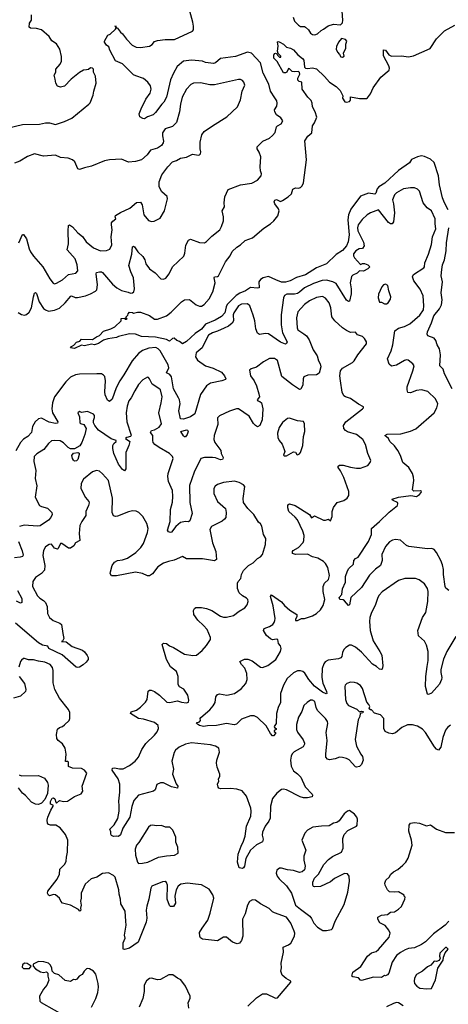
# Model space of a CAD drawing. Extents: x 1771496 to 1971148, y 471553 to 643630.
# Tile 459 of 656: x 1834086 to 1838371, y 601612 to 611469. Entities that reach past the tile are written whole.
import ezdxf

# ---------------------------------------------------------------- set-up
doc = ezdxf.new("R2010")
doc.units = 0

msp = doc.modelspace()

# ---------------------------------------------------------------- linework, layer by layer
at = {"layer": '0CON10XD'}
for points in [[(1833975, 610386.2), (1834115, 610418.8), (1834284.1, 610424.1), (1834345, 610437.5), (1834385, 610435.8), (1834445, 610420), (1834535, 610448.6), (1834607.2, 610482.8), (1834778.3, 610621.7), (1834791.7, 610638.3), (1834820, 610715), (1834825.6, 610755), (1834850, 610835), (1834842.5, 610905), (1834823.8, 610945), (1834823.8, 610975), (1834815, 610983.8), (1834795, 610985.8), (1834775, 610971.2), (1834755, 610968), (1834725, 610964.2), (1834685, 610941.4), (1834599.4, 610875), (1834535, 610804.3), (1834494.1, 610794.1), (1834465, 610803.3), (1834446, 610835), (1834442, 610875), (1834429.2, 610915), (1834446, 610945), (1834448, 610975), (1834490, 611025), (1834504, 611055), (1834505, 611100), (1834486.2, 611175), (1834455, 611226), (1834406, 611256), (1834380.8, 611300.8), (1834305, 611366.7), (1834255, 611382.2), (1834192.5, 611382.5), (1834178.8, 611395), (1834183.1, 611435), (1834202.2, 611465), (1834202.3, 611517.7)], [(1834071.2, 608538.8), (1834105, 608519.4), (1834135, 608510.6), (1834153.6, 608516.4), (1834179.5, 608540.5), (1834202.7, 608585), (1834224.4, 608695.6), (1834235, 608730), (1834245, 608737.5), (1834255, 608727.5), (1834281.1, 608645), (1834325, 608577.5), (1834343.6, 608563.6), (1834375, 608552.3), (1834435, 608560.7), (1834485, 608582.7), (1834541.5, 608635), (1834597, 608703), (1834605, 608705.7), (1834639.3, 608689.3), (1834665, 608686.7), (1834745, 608703.5), (1834793.6, 608725), (1834845, 608752.2), (1834856.7, 608765), (1834863.6, 608816.4), (1834850.7, 608925), (1834855, 608936.7), (1834885, 608946.2), (1834905, 608946.2), (1834915, 608937.5), (1835015, 608822.5), (1835058, 608785), (1835105, 608757.1), (1835170.5, 608740.5), (1835195, 608732.5), (1835215, 608736.2), (1835226, 608745), (1835234.3, 608775), (1835223.7, 608883.7), (1835196.7, 608945), (1835177.9, 609007.9), (1835208, 609122), (1835215, 609196.7), (1835225, 609202), (1835235, 609195.8), (1835267.1, 609145), (1835317.4, 609097.4), (1835335.5, 609065.5), (1835348.6, 609025), (1835384.2, 608975), (1835438.8, 608935), (1835496.4, 608876.4), (1835525, 608870), (1835547.7, 608882.3), (1835582, 608925), (1835615, 608996.2), (1835727.6, 609102.4), (1835738.7, 609131.3), (1835748.7, 609211.3), (1835775, 609263.3), (1835795, 609271.2), (1835885, 609237.5), (1835934.1, 609235.9), (1835955, 609248.8), (1836006.6, 609303.4), (1836085.5, 609364.5), (1836105, 609397.5), (1836123.8, 609455), (1836123.9, 609493.9), (1836112, 609555), (1836133.8, 609595), (1836130, 609635), (1836138.1, 609695), (1836170, 609770), (1836295, 609814.4), (1836406.6, 609833.4), (1836465, 609862), (1836499.2, 609905), (1836502.5, 609925), (1836492.9, 609955), (1836490, 609995), (1836495.5, 610095), (1836481.9, 610141.9), (1836458.8, 610175), (1836460, 610195), (1836516.4, 610253.6), (1836585, 610284), (1836615, 610308.8), (1836640.6, 610339.4), (1836652.9, 610395), (1836665, 610407.8), (1836698.8, 610425), (1836716.2, 610455), (1836696, 610485), (1836655, 610516.2), (1836635.8, 610545), (1836634.2, 610565.8), (1836655.8, 610605), (1836660, 610635), (1836657.7, 610657.7), (1836637.7, 610687.7), (1836592.5, 610755), (1836575.6, 610825), (1836520.4, 610935), (1836495, 611038), (1836405, 611133.6), (1836363.8, 611143.8), (1836245, 611102), (1836095, 611081.1), (1836045, 611038), (1836025, 611030), (1835945, 611041.4), (1835912.4, 611052.4), (1835805, 611063.1), (1835725, 611052.5), (1835659.1, 611000.9), (1835622.7, 610935), (1835593.5, 610866.5), (1835555.2, 610694.8), (1835527.8, 610645), (1835508, 610622), (1835445, 610538.8), (1835420, 610515), (1835363, 610497), (1835335, 610477.5), (1835318.3, 610478.3), (1835287, 610497), (1835281.2, 610525), (1835299.2, 610575), (1835348.6, 610675), (1835390.6, 610735), (1835399.4, 610775), (1835395, 610806.7), (1835368, 610845), (1835325, 610881.1), (1835245.7, 610905.7), (1835225, 610918), (1835115, 611026), (1835045, 611056.2), (1834986, 611165), (1834977, 611197), (1834953.3, 611215), (1834933.3, 611245), (1834932.5, 611255), (1834967, 611313), (1834990, 611325), (1835045, 611372.5), (1835050, 611385), (1835040, 611405), (1835045, 611410), (1835050, 611390), (1835065, 611383.8), (1835094.2, 611344.2), (1835115, 611328.8), (1835152.4, 611272.4), (1835212, 611215), (1835250, 611195), (1835295, 611190.9), (1835385, 611204.5), (1835409.8, 611220.2), (1835435, 611251.2), (1835465, 611262), (1835539.1, 611270.9), (1835635, 611271.5), (1835815, 611353.1), (1835823.6, 611366.4), (1835824, 611405), (1835818.4, 611445), (1835787.3, 611555)], [(1836821.1, 611495), (1836832.9, 611455), (1836872.9, 611415), (1836895, 611399.5), (1836935, 611401.4), (1836945, 611395.7), (1836975, 611366.9), (1836995, 611334.2), (1837015, 611320), (1837038.3, 611318.3), (1837064.2, 611325.8), (1837099.7, 611360.3), (1837123.3, 611373.3), (1837171.7, 611408.3), (1837225, 611423.8), (1837293, 611417), (1837313.9, 611436.1), (1837317.5, 611465), (1837311.9, 611555)], [(1838371.8, 609565), (1838332.1, 609635), (1838312.1, 609685), (1838282.7, 609815), (1838274.5, 609905), (1838229.2, 610039.2), (1838192.9, 610072.9), (1838135, 610100.3), (1838104.6, 610105.4), (1838065, 610097.8), (1838005, 610069.4), (1837982.5, 610037.5), (1837875, 609957.9), (1837737.9, 609832.1), (1837677.3, 609795), (1837660.9, 609775), (1837646.1, 609733.9), (1837636.7, 609723.3), (1837575, 609732.3), (1837495, 609701.9), (1837396.5, 609573.5), (1837373.6, 609515), (1837366.8, 609465), (1837381.5, 609315), (1837370.8, 609245), (1837353.3, 609205), (1837315, 609157.7), (1837250.7, 609119.3), (1837152.5, 609025), (1837055, 608983.6), (1836945, 608914.6), (1836855, 608888.8), (1836788.8, 608855), (1836745, 608841.2), (1836705, 608842.7), (1836645.6, 608864.4), (1836575, 608898.8), (1836520, 608885), (1836493.4, 608866.6), (1836476.5, 608845), (1836480, 608785), (1836465, 608780), (1836395, 608786.7), (1836345, 608754.7), (1836288.5, 608731.5), (1836251.5, 608708.5), (1836161.3, 608618.7), (1836149.8, 608595), (1836137.8, 608535), (1836105, 608498), (1836039.8, 608460.2), (1835945, 608420), (1835905, 608370.2), (1835841.7, 608328.3), (1835755, 608247.1), (1835715, 608223.8), (1835685, 608247.5), (1835657, 608257), (1835631.7, 608281.7), (1835615, 608277.5), (1835585, 608252.5), (1835555, 608266.7), (1835445, 608292.3), (1835305, 608297.5), (1835245, 608321.2), (1835185, 608323.8), (1835075, 608297.5), (1835055, 608287.5), (1834967.5, 608275), (1834925, 608261.1), (1834875, 608227.8), (1834835, 608213.4), (1834805, 608222), (1834735, 608202.5), (1834705, 608210), (1834632.7, 608177.3), (1834592.5, 608182.5), (1834602.7, 608197.3), (1834627.9, 608212.1), (1834655, 608240), (1834687.9, 608252.1), (1834705, 608270.8), (1834815, 608267.5), (1834854.3, 608295.7), (1834885, 608308.8), (1834925, 608352.5), (1834997.5, 608375), (1835036.1, 608393.9), (1835100, 608455), (1835101.7, 608478.3), (1835135, 608480), (1835141.7, 608471.7), (1835155, 608470), (1835160, 608475), (1835151.7, 608481.7), (1835150, 608495), (1835168.3, 608511.7), (1835170, 608525), (1835185, 608540), (1835215, 608536.7), (1835225, 608530), (1835265, 608540), (1835295, 608540), (1835385, 608506.7), (1835435, 608470), (1835465, 608472.1), (1835554.3, 608504.3), (1835599.5, 608540.5), (1835705, 608646.2), (1835735, 608664.6), (1835785, 608668.9), (1835850, 608615), (1835885, 608600.6), (1835905, 608602.9), (1835930.9, 608619.1), (1835979.2, 608675), (1836016.9, 608745), (1836041.4, 608835), (1836030, 608885), (1836033.8, 608895), (1836065, 608898.6), (1836075, 608905.8), (1836144.7, 609045), (1836190.6, 609105), (1836211.9, 609148.1), (1836256.8, 609193.2), (1836292.5, 609215), (1836341.1, 609258.9), (1836415, 609284.6), (1836527.9, 609382.1), (1836594.4, 609425), (1836628.5, 609455), (1836665.8, 609504.2), (1836680.7, 609555), (1836672.9, 609575), (1836636.9, 609625), (1836630.8, 609645), (1836636, 609664), (1836655, 609669.2), (1836695, 609650), (1836715, 609659.2), (1836770.8, 609695), (1836804, 609725), (1836818.3, 609771.7), (1836845, 609786.2), (1836875, 609781.2), (1836895, 609787.5), (1836910, 609805), (1836922.5, 609835), (1836952.5, 610065), (1836936.7, 610255), (1836968.3, 610301.7), (1837008, 610335), (1837014.3, 610405), (1837034.2, 610435), (1837055.7, 610494.3), (1837041.9, 610545), (1837013.3, 610595), (1837009.4, 610635), (1836999.3, 610659.3), (1836966.7, 610695), (1836910.8, 610775), (1836908, 610845), (1836880.2, 610850.2), (1836868.6, 610865), (1836867.1, 610885), (1836887.1, 610925), (1836885, 610941.2), (1836875, 610951.4), (1836835, 610945.6), (1836810.3, 610950.3), (1836785, 610977.5), (1836775, 610980), (1836756.4, 610943.6), (1836745, 610935.7), (1836725, 610937.5), (1836659.5, 611049.5), (1836628.6, 611085), (1836628.6, 611115), (1836635, 611130), (1836645, 611133.3), (1836658.3, 611128.3), (1836662.5, 611115), (1836682.5, 611095), (1836697.5, 611095), (1836696.7, 611105), (1836671.7, 611131.7), (1836662.5, 611155), (1836670, 611205), (1836663.3, 611246.7), (1836675, 611250), (1836687.5, 611245), (1836724.1, 611224.1), (1836755, 611193.3), (1836795, 611184.2), (1836825, 611165.6), (1836867.9, 611117.9), (1836915, 611081.4), (1836926.7, 611065), (1836934.6, 610995), (1836943.2, 610983.2), (1836965, 610978.8), (1837015, 610985.5), (1837055, 610975.4), (1837135, 610901.5), (1837184.4, 610844.4), (1837251.5, 610801.5), (1837290, 610760), (1837308.3, 610728.3), (1837315.8, 610705.8), (1837315, 610682.5), (1837338.3, 610648.3), (1837355, 610642), (1837385, 610650), (1837393.3, 610665), (1837395, 610697.5), (1837485, 610680), (1837555, 610680.8), (1837564.2, 610685.8), (1837594.2, 610725.8), (1837621.7, 610788.3), (1837696.2, 610895), (1837781.2, 610965), (1837784, 610985), (1837777.6, 611007.6), (1837723.6, 611106.4), (1837724, 611166), (1837745, 611162.5), (1837776.1, 611116.1), (1837805, 611104), (1837905, 611108), (1837975, 611096.2), (1838025, 611108.8), (1838188.8, 611181.2), (1838255, 611276.2), (1838332.8, 611357.2), (1838436, 611415)], [(1837315, 611093.3), (1837330, 611105), (1837322.5, 611135), (1837347, 611183), (1837346.2, 611225), (1837356.2, 611255), (1837345, 611270), (1837305, 611280), (1837273.8, 611245), (1837255, 611200), (1837251.2, 611175), (1837263, 611143), (1837285, 611120), (1837297, 611097), (1837315, 611093.3)], [(1834076.3, 609233.7), (1834112.7, 609317.3), (1834125, 609320), (1834155, 609276.7), (1834178.8, 609175), (1834194.1, 609144.1), (1834222.2, 609102.2), (1834316.7, 608995), (1834385.5, 608875.5), (1834422.1, 608832.1), (1834435, 608824), (1834455, 608830), (1834514.5, 608865.5), (1834575, 608916.7), (1834646.8, 608933.2), (1834665.8, 608955), (1834660.6, 609015), (1834640, 609075), (1834560.4, 609165), (1834574.7, 609225.3), (1834570, 609355), (1834575, 609408.8), (1834585, 609415.8), (1834615, 609394.3), (1834667.8, 609335), (1834715, 609297.1), (1834750, 609245), (1834824.4, 609185), (1834895, 609155.5), (1834955, 609156.9), (1834987, 609173), (1835008, 609215), (1834998.9, 609295), (1835010.9, 609365), (1835002.7, 609415), (1835005.4, 609434.6), (1835017.1, 609452.9), (1835046.7, 609475), (1835040, 609495), (1835045, 609507.5), (1835095, 609538.9), (1835187.9, 609582.1), (1835255, 609638.8), (1835295, 609643.3), (1835312, 609615), (1835326.2, 609515), (1835375, 609460), (1835405, 609450), (1835429.3, 609450.7), (1835489.5, 609480.5), (1835532.5, 609555), (1835564.2, 609675), (1835559.7, 609699.7), (1835505.7, 609745.7), (1835480.8, 609795), (1835479.4, 609845), (1835508.6, 609915), (1835565.5, 609994.5), (1835615, 610046), (1835655, 610059.2), (1835695, 610082), (1835755, 610094.2), (1835815, 610121.2), (1835875, 610112.5), (1835885, 610117.5), (1835892.5, 610125), (1835896.2, 610145), (1835890, 610175), (1835891.7, 610241.7), (1835905.6, 610315), (1835929.2, 610350.8), (1836014, 610406), (1836156.7, 610495), (1836263.8, 610595), (1836294.1, 610665.9), (1836309.2, 610755), (1836337.1, 610815), (1836327.1, 610845), (1836315, 610860), (1836295, 610870), (1836275, 610869.4), (1836035, 610817.5), (1835988, 610818), (1835895, 610837.5), (1835825, 610833.1), (1835798.3, 610821.7), (1835754.3, 610775), (1835709.4, 610695), (1835693.5, 610625), (1835684.5, 610545), (1835655, 610440.8), (1835615, 610401.1), (1835542, 610375), (1835514.4, 610335), (1835513.1, 610305), (1835522.7, 610252.7), (1835520, 610235), (1835505, 610210), (1835465, 610184.2), (1835395, 610162), (1835361.2, 610115), (1835304.6, 610065.4), (1835245, 610049.6), (1835175, 610043.1), (1835103.2, 610073.2), (1834985, 610065.6), (1834933.3, 610055), (1834805, 610001.5), (1834735, 609986.4), (1834685, 609968), (1834665.8, 609975.8), (1834635.7, 610045), (1834615, 610067.5), (1834571.7, 610081.7), (1834495, 610090), (1834445, 610114.3), (1834325, 610104.3), (1834235, 610126.2), (1834165, 610100.8), (1834086.4, 610053.6), (1834035, 610032.5)], [(1838376.4, 605756.4), (1838347, 605777), (1838338.8, 605795), (1838324.4, 605915), (1838324.4, 605965), (1838312.2, 606012.2), (1838296.1, 606056.1), (1838254.5, 606134.5), (1838230, 606165), (1838206.5, 606176.5), (1838162.6, 606172.6), (1837977.5, 606195), (1837954.6, 606204.6), (1837895, 606258.1), (1837845, 606264.4), (1837815, 606258.1), (1837785, 606240.5), (1837745, 606194.5), (1837707.5, 606115), (1837710.9, 606055), (1837692.2, 606005), (1837645, 605970), (1837582.9, 605907.1), (1837505, 605785.7), (1837396, 605685), (1837385, 605610), (1837373.6, 605603.6), (1837335, 605652.5), (1837320.7, 605660.7), (1837286.4, 605666.4), (1837281.2, 605685), (1837306.2, 605715), (1837315, 605772.5), (1837342.1, 605837.9), (1837344.3, 605895), (1837365, 605952.5), (1837377.5, 605975), (1837425, 606020), (1837426.7, 606055), (1837445, 606073.8), (1837472, 606088), (1837573.8, 606246.2), (1837603.1, 606315), (1837604.4, 606375.6), (1837685, 606444.6), (1837780.1, 606539.9), (1837864.4, 606605), (1837868.1, 606625), (1837862.5, 606635), (1837820, 606655), (1837806.7, 606665), (1837809.3, 606670.7), (1837875, 606688.6), (1837997, 606707), (1838055, 606696), (1838083.3, 606715), (1838100, 606735), (1838102.5, 606745), (1838095, 606752.5), (1838028.3, 606748.3), (1838013, 606763), (1838026, 606855), (1838025, 606890), (1838015, 606926.7), (1837975.6, 606985.6), (1837915.8, 607035.8), (1837894.3, 607105), (1837867.1, 607155), (1837832.1, 607202.1), (1837788.6, 607245), (1837774.2, 607275), (1837736.7, 607305), (1837761.7, 607318.3), (1837896.6, 607323.4), (1837995, 607350.6), (1838046.1, 607373.9), (1838231.4, 607535), (1838257.3, 607582.7), (1838266.5, 607625), (1838245, 607674), (1838168.3, 607748.3), (1838105, 607762.5), (1838054.4, 607755.6), (1837993.8, 607733.8), (1837967.5, 607737.5), (1837960, 607765), (1837960.6, 607795), (1838017.1, 607955), (1838030, 608005), (1838015.5, 608025.5), (1837971.7, 608061.7), (1837955, 608064), (1837935, 608057.5), (1837855, 608012.1), (1837805, 608000.5), (1837780, 608020), (1837763.8, 608075), (1837801.9, 608155), (1837816.4, 608215), (1837836, 608355), (1837875, 608381.4), (1837935, 608399.2), (1837987.5, 608425), (1838087.2, 608512.8), (1838124, 608565), (1838127.5, 608605), (1838121.9, 608705), (1838090.9, 608770.9), (1838026.3, 608856.3), (1838014.4, 608895), (1838025, 608916.7), (1838127.5, 608985), (1838134.2, 608995), (1838136.9, 609035), (1838175, 609121.2), (1838203.1, 609216.9), (1838212.7, 609295), (1838246.9, 609375), (1838239.2, 609425), (1838240.5, 609475), (1838205, 609554), (1838159.2, 609585), (1838119.2, 609635), (1838082.6, 609752.6), (1838065, 609770.8), (1838035, 609785.7), (1837995, 609786.9), (1837925, 609774.4), (1837855, 609735.6), (1837833.5, 609715), (1837814.4, 609665), (1837825.3, 609625.3), (1837834.7, 609535), (1837822.3, 609445), (1837809.2, 609425), (1837795, 609425.4), (1837775, 609440), (1837675, 609566), (1837595, 609535.6), (1837560.8, 609515), (1837509.8, 609470.2), (1837471.3, 609415), (1837465.3, 609385), (1837468.6, 609355), (1837525, 609243.1), (1837529.2, 609205), (1837515, 609180), (1837481.2, 609175), (1837445.6, 609155), (1837423.5, 609125), (1837422.2, 609105), (1837432.9, 609085), (1837495, 609016.7), (1837515, 609026.9), (1837535, 609026.7), (1837566.2, 609015), (1837585.7, 608995), (1837568.6, 608975), (1837525, 608951.1), (1837485, 608954), (1837459.1, 608930.9), (1837418, 608912), (1837405, 608898.8), (1837390, 608835), (1837400.9, 608775), (1837401.1, 608725), (1837385, 608652.5), (1837375, 608646.7), (1837355, 608662), (1837249.8, 608829.8), (1837216.3, 608846.3), (1837155, 608860.4), (1837112, 608858), (1837025, 608828.2), (1836933.3, 608785), (1836882.5, 608742.5), (1836862.7, 608727.3), (1836835, 608720.4), (1836758.6, 608721.4), (1836733.6, 608706.4), (1836722.9, 608685), (1836699.7, 608515), (1836700, 608415), (1836713.5, 608335), (1836760.8, 608245), (1836755, 608226.7), (1836745, 608221.2), (1836695, 608240), (1836575, 608323.3), (1836545, 608327.8), (1836485, 608319.2), (1836465, 608331.2), (1836446.9, 608375), (1836435.5, 608455), (1836419.5, 608509.5), (1836385.5, 608605.5), (1836363.5, 608623.5), (1836305, 608622.1), (1836273.1, 608605), (1836225.4, 608535), (1836220.4, 608515), (1836224.5, 608455.5), (1836210.4, 608429.6), (1836175, 608400), (1836129, 608381), (1836065, 608350), (1836015, 608334.6), (1835975, 608310), (1835952.1, 608275), (1835911.9, 608185), (1835851.4, 608135), (1835844.3, 608095), (1835865, 608060.8), (1835945, 608003.3), (1836020.8, 607979.2), (1836105, 607939.4), (1836134.3, 607905), (1836146.2, 607875), (1836142.3, 607867.7), (1836106.6, 607853.4), (1835995, 607829.5), (1835954.6, 607805.4), (1835892.4, 607717.6), (1835837.7, 607525), (1835795, 607492.9), (1835725, 607470.2), (1835694.4, 607475), (1835677.1, 607555), (1835690, 607625), (1835684.6, 607665), (1835675.2, 607685.2), (1835624.7, 607775), (1835605, 607894.4), (1835585.7, 607915.7), (1835552.8, 607932.8), (1835576.6, 607985), (1835570, 608015), (1835489.5, 608155), (1835470, 608175), (1835445.9, 608185.9), (1835378.6, 608181.4), (1835315, 608158.1), (1835273.7, 608126.3), (1835208.9, 608055), (1835128.2, 607915), (1835086.2, 607855), (1835052, 607785), (1835008.9, 607671.1), (1834985, 607648), (1834965, 607660), (1834941.1, 607715), (1834936.9, 607745), (1834945.4, 607855), (1834937.2, 607897.2), (1834925, 607912), (1834905, 607922.5), (1834856.6, 607923.4), (1834685, 607921.9), (1834645, 607914.4), (1834595, 607888.9), (1834545.6, 607845), (1834433.1, 607695), (1834412.3, 607635), (1834407.7, 607575), (1834412.7, 607535), (1834468.1, 607445), (1834465, 607428.8), (1834445, 607425.8), (1834381.4, 607441.4), (1834305, 607481.1), (1834275, 607474.6), (1834241.8, 607445), (1834213.1, 607395), (1834203.6, 607335), (1834166.1, 607295), (1834125, 607269.7), (1834094.7, 607235), (1834047.4, 607152.6)], [(1838410.5, 607775), (1838334.7, 607924.7), (1838319.9, 607969.9), (1838288.1, 608005), (1838292.5, 608115), (1838283.2, 608175), (1838260.8, 608215), (1838247.9, 608257.9), (1838230.8, 608280.8), (1838167.5, 608305), (1838159.3, 608319.3), (1838162.5, 608345), (1838205.3, 608434.7), (1838226.7, 608505), (1838284.4, 608575.6), (1838304.4, 608615.6), (1838310.3, 608665), (1838301.7, 608735), (1838312.1, 608845), (1838301.1, 608905), (1838307.9, 608967.9), (1838315, 609013.8), (1838334.6, 609065), (1838350, 609155), (1838353.3, 609235), (1838378.4, 609385)], [(1837733, 608623), (1837755, 608623.3), (1837770, 608635), (1837795, 608672.5), (1837797.5, 608695), (1837776.7, 608755), (1837766.7, 608806.7), (1837745, 608820), (1837725, 608815.8), (1837705.8, 608795), (1837675, 608722.5), (1837668.8, 608685), (1837685, 608642.5), (1837705, 608640), (1837733, 608623)], [(1838160, 604995), (1838168.9, 605055), (1838168.9, 605145), (1838155, 605207.5), (1838135, 605246.7), (1838075, 605301.2), (1838067.8, 605355), (1838112.2, 605485), (1838146.5, 605535), (1838167.5, 605645), (1838169.4, 605745), (1838162.5, 605775), (1838132.3, 605822.3), (1838081.7, 605861.7), (1838045, 605873.8), (1837936.1, 605873.9), (1837875, 605854), (1837709.7, 605740.3), (1837680.9, 605709.1), (1837666, 605685), (1837642.9, 605615), (1837599.4, 605525), (1837586.7, 605485), (1837582.1, 605445), (1837591.5, 605355), (1837621.9, 605251.9), (1837688.5, 605145), (1837706.3, 605106.3), (1837717.9, 605002.1), (1837711.7, 604968.3), (1837705, 604963.8), (1837685, 604968), (1837654.2, 604995), (1837615, 605017.5), (1837505, 605138.5), (1837445, 605187.3), (1837405, 605207.3), (1837382.7, 605207.3), (1837346.2, 605185), (1837326.8, 605163.2), (1837313.1, 605135), (1837307.5, 605095), (1837297.9, 605082.1), (1837275, 605071.1), (1837171.9, 605058.1), (1837140.7, 605039.3), (1837127.6, 605022.4), (1837109.5, 604975), (1837105.4, 604885), (1837117.3, 604827.3), (1837155, 604742.5), (1837155.7, 604724.3), (1837150, 604720), (1837115, 604736.5), (1837035, 604797.9), (1836975.5, 604865), (1836938.1, 604928.1), (1836918, 604945), (1836895, 604951.1), (1836865, 604949.1), (1836825, 604931.5), (1836761.2, 604875), (1836725, 604808.8), (1836692.9, 604725), (1836694.4, 604635), (1836671.1, 604585), (1836653.3, 604525), (1836651.1, 604425), (1836630, 604395), (1836634.2, 604384.2), (1836650, 604375), (1836650, 604365), (1836630, 604355), (1836630, 604345), (1836642.5, 604335), (1836643.3, 604325), (1836625, 604300), (1836615, 604300), (1836595, 604323.8), (1836548.9, 604398.9), (1836463.4, 604483.4), (1836430.9, 604500.9), (1836395, 604499.4), (1836305, 604465.7), (1836255, 604416.7), (1836229.5, 604410.5), (1836155, 604424.5), (1836055, 604404.5), (1835965, 604401.4), (1835925, 604393.3), (1835885, 604403.8), (1835854.1, 604424.1), (1835860, 604435), (1835875, 604437.5), (1835885, 604440), (1835892.5, 604455), (1835890, 604475), (1835897.5, 604485), (1835988.2, 604561.8), (1836019.8, 604600.2), (1836039.4, 604635), (1836048.3, 604691.7), (1836065, 604713.3), (1836085, 604719.2), (1836156.6, 604706.6), (1836234.4, 604724.4), (1836299.3, 604770.7), (1836346.3, 604823.7), (1836360.4, 604865), (1836357.5, 604925), (1836336.4, 604976.4), (1836302.5, 605015), (1836287.5, 605045), (1836333, 605067), (1836366.2, 605066.2), (1836409.3, 605049.3), (1836495, 604988.9), (1836515, 604985.4), (1836566.7, 605003.3), (1836647.1, 605065), (1836694.3, 605145), (1836700.8, 605175), (1836695, 605202.5), (1836674.2, 605225), (1836665.6, 605265.6), (1836655, 605269.4), (1836615, 605262.1), (1836595, 605270.5), (1836554.2, 605305), (1836523.2, 605353.2), (1836531.2, 605375), (1836585, 605395.7), (1836615.4, 605414.6), (1836631.9, 605435), (1836636.4, 605453.6), (1836639.1, 605475), (1836620.8, 605600.8), (1836594.5, 605695), (1836605, 605712.5), (1836705, 605641.4), (1836733.6, 605603.6), (1836786.7, 605556.7), (1836855.5, 605515.5), (1836855.5, 605494.5), (1836842.5, 605465), (1836845, 605453.3), (1836865, 605454.5), (1836905, 605475.5), (1836935, 605473.1), (1837015, 605500), (1837055, 605525.6), (1837095, 605562.5), (1837120.8, 605605), (1837137.7, 605665), (1837120.9, 605745), (1837118.9, 605795), (1837135, 605828.8), (1837174.2, 605865), (1837184.4, 605905), (1837165.5, 605985), (1837145, 606025.7), (1837124.6, 606044.6), (1837067, 606077), (1837015, 606090.4), (1836965, 606117.2), (1836844.5, 606114.5), (1836813.3, 606125), (1836813.8, 606145), (1836821.2, 606155), (1836875, 606184), (1836920, 606235), (1836928.6, 606255), (1836930.4, 606305), (1836918, 606348), (1836862.5, 606462.5), (1836840, 606490), (1836775.8, 606545), (1836766.1, 606583.9), (1836766.1, 606613.9), (1836785, 606624), (1836838.8, 606605), (1836985, 606516), (1837005, 606483.3), (1837035, 606502), (1837125, 606460), (1837145, 606458.8), (1837175, 606467.5), (1837195, 606452.5), (1837211.2, 606495), (1837210, 606545), (1837223.4, 606586.6), (1837261.2, 606635), (1837325.8, 606654.2), (1837361.7, 606678.3), (1837376, 606705), (1837375.7, 606745), (1837325.6, 606885), (1837293.6, 606953.6), (1837268.8, 606985), (1837269.3, 607000.7), (1837285, 607009.2), (1837319.7, 607009.7), (1837395, 606988), (1837455, 606979.2), (1837495, 606980), (1837567.5, 607005), (1837590, 607035), (1837596.2, 607055), (1837567.5, 607125), (1837544.3, 607215), (1837515.6, 607265), (1837454.2, 607315), (1837364.7, 607344.7), (1837344.3, 607355), (1837326.7, 607375), (1837323.3, 607405), (1837347.1, 607442.9), (1837512.5, 607575), (1837522.5, 607585), (1837522.5, 607595), (1837475, 607620), (1837395, 607677.5), (1837345, 607692.5), (1837328, 607705), (1837308.8, 607738.8), (1837294.4, 607855), (1837285.6, 607905), (1837292.9, 607955), (1837315, 607982), (1837413.2, 608036.8), (1837431.4, 608055), (1837465.7, 608115), (1837552.5, 608225), (1837552.5, 608245), (1837535, 608277.5), (1837515, 608296.7), (1837463.3, 608315), (1837445, 608340), (1837395, 608336.5), (1837355, 608358.5), (1837315, 608384.4), (1837236, 608456), (1837207.8, 608495), (1837195.5, 608585), (1837178.9, 608635), (1837145, 608680.8), (1837115, 608696.7), (1837055, 608688.8), (1836985, 608655.5), (1836935, 608618.5), (1836867.5, 608545), (1836852.5, 608485), (1836859.1, 608385), (1836868.6, 608365), (1836926, 608325), (1836955, 608305.6), (1836981.5, 608265), (1837019.4, 608165), (1837059.4, 608105), (1837074.4, 608055), (1837091.9, 608025), (1837095.6, 607995), (1837079.6, 607930.4), (1837055, 607914.5), (1836968.5, 607911.5), (1836927.1, 607892.9), (1836919.2, 607875), (1836915.8, 607815), (1836898.3, 607771.7), (1836885, 607766.7), (1836813.4, 607813.4), (1836706.7, 607896.7), (1836665, 608058), (1836635, 608077.5), (1836585, 608075.7), (1836525, 608044.3), (1836455, 607990.8), (1836400, 607975), (1836385, 607960), (1836394.2, 607905), (1836430, 607855), (1836454.5, 607804.5), (1836477.5, 607725), (1836484.5, 607695), (1836460, 607665), (1836466.7, 607655), (1836488.5, 607648.5), (1836503.3, 607635), (1836517.2, 607575), (1836510, 607465), (1836486.7, 607405), (1836465, 607393.8), (1836445, 607406.2), (1836425, 607427.5), (1836379.9, 607499.9), (1836275, 607572), (1836255, 607573.7), (1836185, 607551.5), (1836083.3, 607505), (1836064.3, 607485), (1836065.6, 607415), (1836030, 607305), (1836026.7, 607265), (1836035.7, 607235), (1836098.6, 607155), (1836101.9, 607125), (1836120, 607085), (1836118.1, 607071.9), (1836114.1, 607065.9), (1836095, 607064.4), (1836045, 607082.7), (1836014.7, 607084.7), (1835935, 607085.4), (1835896.2, 607075), (1835830.8, 606940.8), (1835784.6, 606805), (1835785.6, 606635), (1835811.2, 606525), (1835788.6, 606451.4), (1835775, 606442), (1835745, 606447.1), (1835695, 606436.9), (1835646.7, 606395), (1835605, 606340), (1835595, 606335.7), (1835575, 606342.7), (1835565, 606360), (1835591.5, 606445), (1835593, 606567), (1835612.4, 606637.6), (1835618.2, 606695), (1835612.7, 606755), (1835575.4, 606845), (1835566.9, 606895), (1835570.8, 606925), (1835622, 607075), (1835615.2, 607095.2), (1835583.1, 607125), (1835479.2, 607185), (1835437.1, 607215), (1835421.9, 607235), (1835415.6, 607255), (1835416.4, 607306.4), (1835393.8, 607335), (1835403.8, 607355), (1835435, 607363.1), (1835479, 607391), (1835504.5, 607425), (1835477.5, 607535), (1835501.8, 607635), (1835508.8, 607695), (1835492.5, 607765), (1835478.7, 607778.7), (1835408.9, 607818.9), (1835384.3, 607875), (1835375, 607888.8), (1835365, 607892), (1835317.2, 607862.8), (1835275, 607816.2), (1835235.6, 607755), (1835201.9, 607685), (1835177.5, 607655), (1835159.8, 607600.2), (1835149.1, 607535), (1835157.5, 607445), (1835199.2, 607310.8), (1835194.1, 607295.9), (1835156.7, 607285), (1835144.4, 607275), (1835185.6, 607245.6), (1835177.5, 607205), (1835147.3, 607135), (1835148.1, 606971.9), (1835135, 606953.8), (1835115, 606965.8), (1835075, 607019.2), (1835028.5, 607125), (1835017.7, 607175), (1835017.7, 607205), (1835025.5, 607225), (1835050.8, 607245), (1835051.2, 607255), (1835002, 607272), (1834875, 607360), (1834836.8, 607406.8), (1834824, 607435), (1834822.3, 607457.7), (1834835, 607487.5), (1834835, 607506.7), (1834825, 607520), (1834763.6, 607546.4), (1834705, 607537.5), (1834685, 607546.7), (1834667, 607533), (1834683.3, 607495), (1834687.1, 607435), (1834695, 607425.8), (1834725.6, 607415.6), (1834748.8, 607375), (1834737.1, 607315), (1834707.1, 607235), (1834686.5, 607203.5), (1834635, 607174.2), (1834595, 607171.8), (1834571.1, 607185), (1834525, 607233.1), (1834491.5, 607251.5), (1834435, 607256.7), (1834405, 607252.9), (1834375, 607225.8), (1834327.5, 607165), (1834255.5, 607124.5), (1834230.6, 607095), (1834226.7, 607045), (1834246.5, 606955), (1834239.2, 606875), (1834255.8, 606804.2), (1834238.8, 606688.8), (1834285, 606606), (1834302.5, 606595), (1834365, 606578.1), (1834405.8, 606535), (1834410, 606515), (1834395.8, 606485), (1834372.2, 606457.8), (1834289.1, 606400.9), (1834262.6, 606397.4), (1834131.5, 606408.5), (1834084.5, 606395.5)], [(1836755, 607102), (1836825, 607142.5), (1836845, 607140), (1836857, 607117), (1836865, 607113.8), (1836885, 607123.3), (1836892.5, 607135), (1836916.2, 607205), (1836924.1, 607295.9), (1836936, 607345), (1836934, 607425), (1836925, 607446.7), (1836865, 607452), (1836785, 607478.8), (1836765, 607476.2), (1836715, 607436.7), (1836680.8, 607385), (1836665, 607330), (1836667.3, 607287.3), (1836682, 607255), (1836709.5, 607219.5), (1836731.2, 607165), (1836736.7, 607145), (1836725, 607110), (1836735, 607102.5), (1836755, 607102)], [(1835745, 607292.5), (1835735, 607293.3), (1835725, 607303.8), (1835697.5, 607345), (1835755, 607364.2), (1835765, 607360.8), (1835771.9, 607345), (1835762, 607315), (1835745, 607292.5)], [(1834635, 607050), (1834625, 607058), (1834613.6, 607075), (1834607.5, 607105), (1834625, 607128.5), (1834666.3, 607136.3), (1834678.8, 607128.8), (1834680.5, 607115), (1834666.7, 607065), (1834655, 607052), (1834635, 607050)], [(1836299.4, 603195), (1836324.5, 603245), (1836339.5, 603295), (1836354.6, 603395), (1836395.5, 603495), (1836400.4, 603545), (1836395.4, 603575), (1836355, 603696.7), (1836310.5, 603750.5), (1836257.6, 603767.6), (1836195, 603774.4), (1836095, 603769.2), (1836075.9, 603775.9), (1836068.8, 603785), (1836064, 603815), (1836075.8, 603845), (1836074.2, 603865), (1836087.5, 603895), (1836087.5, 603915), (1836060, 603985), (1836054.2, 604025), (1836057.5, 604055), (1836082.5, 604135), (1836077.5, 604175), (1836045, 604197.1), (1835995, 604210), (1835805, 604229.2), (1835745, 604215.4), (1835679.2, 604185), (1835645, 604157.1), (1835632, 604132), (1835605.6, 604045), (1835622.7, 603965), (1835614.5, 603915), (1835650.9, 603820.9), (1835668, 603795), (1835665, 603777.5), (1835605, 603790), (1835525, 603828.9), (1835495, 603828.6), (1835458.3, 603811.7), (1835438.9, 603761.1), (1835423.2, 603746.8), (1835275, 603705.6), (1835227.5, 603652.5), (1835207.6, 603592.4), (1835186.9, 603485), (1835118.5, 603375), (1835095, 603308.8), (1835075, 603292.5), (1835056.4, 603296.4), (1835025, 603290.8), (1835002.2, 603302.2), (1834996, 603315), (1834998.3, 603338.3), (1834987.5, 603365), (1835030, 603410), (1835066.8, 603473.2), (1835080.9, 603545), (1835079.5, 603600.5), (1835076.9, 603645), (1835087.9, 603735), (1835086.3, 603816.3), (1835069.3, 603869.3), (1835010, 603955), (1835013.3, 603976.7), (1835035, 603981.2), (1835085, 603969.2), (1835120.5, 603969.5), (1835185, 604002.2), (1835241.5, 604045), (1835274.7, 604085.3), (1835305.8, 604164.2), (1835347, 604223), (1835435, 604305.5), (1835460.3, 604339.7), (1835475.4, 604375), (1835471.8, 604405), (1835434.3, 604434.3), (1835325, 604468.5), (1835273.2, 604473.2), (1835193.3, 604525), (1835199.5, 604540.5), (1835252.6, 604557.4), (1835293.8, 604586.2), (1835345, 604635.8), (1835361.9, 604665), (1835371.4, 604748.6), (1835385, 604758.8), (1835401.2, 604758.8), (1835434.1, 604744.1), (1835485, 604706.7), (1835556.1, 604636.1), (1835585, 604634), (1835665, 604651.2), (1835705, 604636.2), (1835755, 604629.2), (1835774.1, 604635.9), (1835777.7, 604657.7), (1835766.1, 604706.1), (1835725.9, 604765.9), (1835685, 604791.2), (1835670.8, 604815), (1835670.6, 604895), (1835655, 604943.8), (1835595, 604992), (1835553.4, 605063.4), (1835512, 605215), (1835525, 605228.8), (1835555, 605226), (1835582.5, 605202.5), (1835625, 605185.8), (1835735, 605119.2), (1835816.1, 605103.9), (1835855, 605108.8), (1835912, 605155), (1835954.2, 605205), (1835992.5, 605265), (1835994.2, 605285), (1835961.9, 605365), (1835924.2, 605405), (1835867.2, 605457.2), (1835826, 605515), (1835823.3, 605555), (1835833.3, 605575), (1835846.1, 605583.9), (1835905, 605584.4), (1835955, 605573.3), (1836006.2, 605555), (1836095, 605499.2), (1836125, 605488), (1836153.6, 605486.4), (1836225, 605503.3), (1836281.3, 605548.7), (1836337.9, 605582.1), (1836359.7, 605610.3), (1836370, 605645), (1836366.7, 605665), (1836355, 605678), (1836312.1, 605702.1), (1836281.3, 605731.3), (1836264.3, 605775), (1836262.7, 605827.3), (1836270, 605845), (1836297.9, 605875), (1836302.9, 605915), (1836322.9, 605955), (1836373.8, 606006.2), (1836419.3, 606030.7), (1836465, 606074), (1836495, 606091.2), (1836514, 606115), (1836543.2, 606216.8), (1836547.5, 606275), (1836524, 606315), (1836507.6, 606397.6), (1836495, 606421.2), (1836475, 606438.8), (1836425.5, 606515.5), (1836365.7, 606575.7), (1836325, 606637.5), (1836320, 606675), (1836336.7, 606795), (1836323, 606813), (1836280, 606835), (1836235, 606848), (1836125, 606837.1), (1836065, 606816.2), (1836041.7, 606798.3), (1836026.2, 606775), (1836028, 606725), (1836064.6, 606644.6), (1836142.5, 606575), (1836150, 606535), (1836146.9, 606485), (1836135, 606467.5), (1836110.6, 606449.4), (1836003.8, 606395), (1835986.2, 606365), (1836015, 606233.3), (1836047.5, 606145), (1836054, 606065), (1836035, 606051.4), (1835915, 606073.5), (1835815, 606071.4), (1835755, 606071.2), (1835715, 606096.7), (1835632, 606058), (1835575, 606046.4), (1835522.4, 606027.6), (1835466.6, 605993.4), (1835415, 605922.5), (1835385, 605902.9), (1835365, 605901.4), (1835314.6, 605924.6), (1835245, 605936.9), (1835055, 605901.4), (1835005, 605903.3), (1834991.2, 605925), (1834992.3, 605942.3), (1835009.2, 606005), (1835033.1, 606036.9), (1835064.3, 606055.7), (1835115, 606061.1), (1835165, 606077.8), (1835245.8, 606135), (1835296.9, 606185), (1835324.4, 606225), (1835363.8, 606335), (1835368.8, 606375), (1835355.8, 606425), (1835317.5, 606495), (1835277, 606537), (1835249.1, 606549.1), (1835215, 606551.1), (1835175, 606543.3), (1835065, 606498.9), (1835045, 606495.7), (1835025, 606504), (1835011.4, 606535), (1835015, 606680), (1834974, 606855), (1834915, 606923.3), (1834885, 606948), (1834855, 606956.2), (1834815, 606941.2), (1834725, 606870), (1834701.2, 606825), (1834696.2, 606775), (1834744.2, 606685), (1834776.8, 606646.8), (1834782, 606632), (1834775.4, 606604.6), (1834745.6, 606545), (1834748.6, 606505), (1834706.4, 606445), (1834688.2, 606405), (1834681.1, 606325), (1834686.5, 606255), (1834645, 606231.8), (1834626.3, 606203.7), (1834595, 606178.8), (1834575, 606179.2), (1834505.5, 606225.5), (1834495, 606225.8), (1834471.2, 606175), (1834465, 606170), (1834435, 606179.2), (1834405, 606219.2), (1834380, 606215), (1834345, 606191.2), (1834324.2, 606155), (1834315.6, 606105), (1834336.1, 606005), (1834332.3, 605957.7), (1834305, 605926.7), (1834243.7, 605886.3), (1834215.6, 605845), (1834212.3, 605795), (1834265, 605702.9), (1834287.6, 605677.6), (1834325, 605655.6), (1834345, 605634.3), (1834361.5, 605595), (1834363.8, 605525), (1834385, 605485.6), (1834422, 605455), (1834488.1, 605428.1), (1834503.8, 605415), (1834515.7, 605324.3), (1834528.6, 605275), (1834512.5, 605247.5), (1834503, 605243), (1834550.2, 605240.2), (1834608.8, 605195), (1834715, 605157.5), (1834735, 605141.2), (1834761.4, 605105), (1834770, 605085), (1834768.8, 605065), (1834751.2, 605038.8), (1834720.3, 605009.7), (1834685, 604987.5), (1834665, 604984.2), (1834648.8, 604988.8), (1834511.5, 605111.5), (1834376.2, 605175), (1834367.5, 605197.5), (1834315, 605206.7), (1834272.3, 605232.3), (1834045, 605429.2)], [(1834072.2, 606245), (1834111.1, 606151.1), (1834121.4, 606108.6), (1834113.8, 606095), (1834090.7, 606089.3), (1834035, 606082.2)], [(1834064.6, 605754.6), (1834108.2, 605675), (1834106.2, 605633.8), (1834095, 605626.7), (1834055, 605648.9)], [(1838448.5, 605295), (1838356.3, 605143.7), (1838325, 605066.2), (1838297.3, 604965), (1838295.5, 604935), (1838306.9, 604885), (1838304.2, 604865), (1838282.2, 604817.8), (1838205, 604726.7), (1838175, 604712.5), (1838165, 604717.5), (1838144.5, 604795), (1838147.7, 604895), (1838160, 604995)], [(1836366, 601595), (1836455, 601675.8), (1836515, 601717.5), (1836555, 601718.8), (1836645, 601674), (1836665, 601676.2), (1836797.5, 601835), (1836797.5, 601845), (1836751.3, 601871.3), (1836708.8, 601905), (1836696.2, 601945), (1836702.3, 601977.7), (1836699.2, 602025), (1836724, 602135), (1836720, 602185), (1836775, 602206.7), (1836795.8, 602224.2), (1836833.3, 602295), (1836836.7, 602325), (1836831.2, 602345), (1836795.7, 602425), (1836753.3, 602485), (1836635, 602527.5), (1836615, 602538), (1836580.5, 602570.5), (1836495, 602617.5), (1836445, 602654.3), (1836415, 602657.1), (1836385, 602640), (1836363.1, 602605), (1836341.5, 602518.5), (1836314.4, 602465), (1836315.6, 602294.4), (1836305, 602252.5), (1836285, 602223.3), (1836259.3, 602219.3), (1836215, 602233.3), (1836155, 602286), (1836125, 602283.8), (1836065, 602248.8), (1835915, 602263.8), (1835895, 602277.5), (1835886.1, 602296.1), (1835885, 602330), (1835908.8, 602375), (1835965.8, 602455), (1835989.2, 602525), (1836025.8, 602675.8), (1836017.7, 602707.7), (1835980, 602765), (1835905, 602807.5), (1835845, 602815.8), (1835764.2, 602825.8), (1835695.9, 602814.1), (1835670, 602795), (1835650.8, 602759.2), (1835638, 602695), (1835642.5, 602625), (1835625, 602590), (1835595, 602592.5), (1835585, 602602.5), (1835560, 602665), (1835563.6, 602803.6), (1835553, 602833), (1835541.7, 602841.7), (1835515, 602840), (1835407.5, 602795), (1835396.2, 602775), (1835376.9, 602665), (1835355.6, 602595), (1835351.9, 602555), (1835357.8, 602475), (1835349.4, 602435), (1835270, 602235), (1835185, 602173.3), (1835135, 602160), (1835120, 602165), (1835120.7, 602229.3), (1835140, 602275), (1835132.5, 602305), (1835149.5, 602405), (1835147.9, 602445), (1835140, 602545), (1835097.4, 602617.4), (1835093.5, 602665), (1835078.9, 602715), (1835078.3, 602758.3), (1835040.8, 602885), (1835025, 602902), (1834975, 602928.8), (1834915, 602921.2), (1834855.6, 602884.4), (1834802, 602868), (1834741.1, 602815), (1834701.1, 602725), (1834700, 602675), (1834692.5, 602645), (1834700, 602605), (1834692.5, 602575), (1834696.7, 602555), (1834686.4, 602543.6), (1834673, 602563), (1834595, 602605.7), (1834515, 602626.2), (1834496.2, 602645), (1834483.3, 602675), (1834445, 602707.5), (1834425, 602712.5), (1834385, 602697.5), (1834373.6, 602703.6), (1834363.6, 602723.6), (1834366.7, 602745), (1834461.5, 602865), (1834484.4, 602915), (1834486.7, 602965), (1834538, 603015), (1834551.9, 603045), (1834552.2, 603085), (1834562.5, 603135), (1834565.8, 603255), (1834542.6, 603312.6), (1834489.1, 603379.1), (1834447.5, 603405), (1834395, 603406.2), (1834373.9, 603413.9), (1834363.3, 603425), (1834358.8, 603455), (1834366, 603485), (1834395.7, 603555), (1834420, 603595), (1834420, 603605), (1834392.5, 603615), (1834394, 603644), (1834411.2, 603675), (1834425, 603680), (1834438.3, 603668.3), (1834447.5, 603635), (1834455, 603627.5), (1834485, 603651.2), (1834525, 603644.2), (1834565, 603646.2), (1834635, 603693.3), (1834699.3, 603720.7), (1834716.7, 603745), (1834710, 603795), (1834755.7, 603925), (1834733.8, 603955), (1834705, 603974.2), (1834615, 603975.8), (1834574.2, 603994.2), (1834572.5, 604035), (1834565, 604042.5), (1834543.6, 604043.6), (1834551.2, 604115), (1834540, 604175), (1834515, 604218.8), (1834471.2, 604255), (1834456.7, 604275), (1834452.3, 604312.3), (1834465, 604366.7), (1834485, 604383.8), (1834515, 604394), (1834535, 604408.8), (1834582, 604455), (1834587.5, 604475), (1834586, 604534), (1834573.8, 604565), (1834485, 604676.7), (1834437.1, 604765), (1834421.2, 604831.2), (1834420, 604955), (1834413.8, 604985), (1834390, 605015), (1834338, 605038), (1834275, 605046.9), (1834225, 605062), (1834175, 605062), (1834135, 605073.3), (1834125, 605073.3), (1834102.3, 605057.7), (1834093.3, 605045), (1834076.7, 604986.7)], [(1834079.2, 604895), (1834134.3, 604824.3), (1834148.6, 604765), (1834144.3, 604745), (1834095, 604696.9), (1834025, 604676.5)], [(1838395, 604405.8), (1838362, 604385), (1838342, 604358), (1838316.4, 604285), (1838297.5, 604185), (1838275, 604156.7), (1838255, 604166), (1838235, 604189.2), (1838145, 604334.2), (1838115, 604366), (1838065, 604395.7), (1838015, 604409.1), (1837965, 604410.7), (1837907.1, 604385), (1837845, 604328.6), (1837815, 604319.4), (1837777.6, 604327.6), (1837740, 604345), (1837726.1, 604373.9), (1837727.5, 604475), (1837695, 604510), (1837635, 604527.5), (1837605, 604560), (1837595, 604560), (1837581.7, 604571.7), (1837587.5, 604595), (1837577.5, 604615), (1837556.2, 604636.2), (1837512.3, 604772.3), (1837493.9, 604803.9), (1837458.6, 604828.6), (1837435, 604834.2), (1837393.9, 604836.1), (1837357, 604823), (1837341.7, 604808.3), (1837337.5, 604795), (1837343.5, 604665), (1837357.1, 604625), (1837374.6, 604604.6), (1837456.1, 604566.1), (1837485, 604540), (1837505, 604547.5), (1837520, 604545), (1837518.3, 604531.7), (1837490, 604525), (1837487.5, 604495), (1837471.4, 604458.6), (1837440, 604265), (1837454.3, 604195), (1837496.2, 604116.2), (1837515, 604092.5), (1837521.2, 604055), (1837505, 604013.3), (1837485, 603993.8), (1837455, 603986.7), (1837445, 603990), (1837379.2, 604059.2), (1837355, 604073.8), (1837315, 604081.5), (1837285, 604087.5), (1837240.2, 604069.8), (1837185, 604060.6), (1837165, 604068), (1837148, 604085), (1837145.6, 604115), (1837161.5, 604255), (1837151.5, 604335), (1837166.5, 604425), (1837163.5, 604445), (1837144.4, 604475), (1837064.4, 604555), (1837050, 604585), (1837037.1, 604645), (1837015, 604657.5), (1836993.9, 604656.1), (1836958.8, 604635), (1836928, 604605), (1836905.6, 604545), (1836874.6, 604485.4), (1836852.5, 604415), (1836853.3, 604365), (1836863.8, 604336.2), (1836920.2, 604260.2), (1836934, 604225), (1836934, 604215), (1836918.7, 604191.3), (1836830.7, 604139.3), (1836810.3, 604119.7), (1836800.8, 604095), (1836793.3, 604055), (1836800.6, 603995), (1836825, 603949.2), (1836865, 603918.6), (1836897.4, 603887.4), (1836940.3, 603790.3), (1837008.8, 603715), (1837013.3, 603705), (1837009.3, 603690.7), (1836965, 603678), (1836925, 603678.9), (1836890.2, 603690.2), (1836755, 603760), (1836725, 603766.9), (1836705, 603762.5), (1836655.6, 603725), (1836615, 603673.8), (1836594.5, 603595), (1836588.9, 603475), (1836575.4, 603444.6), (1836538.9, 603395), (1836513.1, 603335), (1836511.4, 603305), (1836520, 603265), (1836515, 603237.5), (1836455, 603208.1), (1836394.1, 603155.9), (1836348.1, 603071.9), (1836334.2, 602995.8), (1836325, 602977.5), (1836315, 602972.5), (1836280, 602980), (1836262.5, 603035), (1836270.8, 603115), (1836299.4, 603195)], [(1834080.9, 603910.9), (1834105, 603899.2), (1834275, 603904.4), (1834335, 603875.7), (1834362.7, 603832.7), (1834371.2, 603805), (1834365, 603723.3), (1834336, 603664), (1834305, 603626), (1834275, 603612.5), (1834245, 603616), (1834203.8, 603635), (1834142.7, 603702.7), (1834113.3, 603725), (1834075, 603780)], [(1837155, 602352.5), (1837205, 602362.5), (1837215, 602372.5), (1837238.8, 602445), (1837328.7, 602611.3), (1837368.6, 602735), (1837384, 602845), (1837380, 602895), (1837365, 602920), (1837335, 602922), (1837235, 602871.2), (1837195, 602838.8), (1837095, 602791.2), (1837035, 602787.5), (1837025, 602792.5), (1837017.5, 602805), (1837017.5, 602835), (1837032.5, 602875), (1837075, 602916.7), (1837128.3, 603011.7), (1837175, 603063.3), (1837215, 603091.2), (1837305, 603136.7), (1837322, 603175), (1837317.3, 603272.7), (1837328.7, 603311.3), (1837368.5, 603351.5), (1837454.2, 603395.8), (1837461.2, 603405), (1837464.3, 603465), (1837457, 603487), (1837435, 603516.7), (1837385, 603552.5), (1837365, 603547.5), (1837330.5, 603519.5), (1837280.5, 603449.5), (1837257.9, 603432.1), (1837223.3, 603425), (1837179.7, 603400.3), (1837103, 603397), (1837015.8, 603384.2), (1836962.5, 603355), (1836936.7, 603325), (1836906.2, 603255), (1836946, 603155), (1836926, 603095), (1836926, 603055), (1836940, 602995), (1836933, 602957), (1836910.7, 602939.3), (1836885, 602931.2), (1836825, 602953.3), (1836765, 602957.5), (1836703, 602977), (1836685, 602976.7), (1836657.5, 602955), (1836651.2, 602925), (1836660, 602895), (1836678.8, 602868.8), (1836755, 602800), (1836804, 602725), (1836843.3, 602605), (1836893.3, 602563.3), (1836985.4, 602495.4), (1837005, 602470), (1837025.7, 602425.7), (1837065, 602386.2), (1837117, 602353), (1837155, 602352.5)], [(1838376.8, 602443.2), (1838340.5, 602405), (1838225, 602318.5), (1838143, 602237), (1838105, 602209.6), (1838035, 602177.8), (1837975, 602170), (1837941.1, 602158.9), (1837895, 602132.5), (1837855, 602100), (1837810.8, 602035), (1837777.5, 601925), (1837765, 601906.7), (1837745, 601897.5), (1837735, 601900), (1837705, 601880), (1837625, 601884), (1837505, 601850), (1837492.5, 601855), (1837475, 601877.5), (1837416.2, 601886.2), (1837407.5, 601895), (1837416.2, 601935), (1837497.5, 601992.5), (1837563.8, 602095), (1837603.5, 602126.5), (1837648.9, 602141.1), (1837675, 602160), (1837780.6, 602285), (1837789.2, 602325), (1837775.5, 602355.5), (1837740.3, 602400.3), (1837687.3, 602427.3), (1837666.2, 602465), (1837667.5, 602485), (1837705, 602506), (1837765, 602512), (1837795, 602533.3), (1837835, 602536.7), (1837875, 602563.3), (1837905, 602592.5), (1837937.5, 602665), (1837940, 602685), (1837930, 602695), (1837930, 602705), (1837875, 602738.8), (1837835, 602733.8), (1837785, 602737.5), (1837765, 602757.5), (1837740, 602805), (1837736.2, 602825), (1837746.4, 602853.6), (1837780, 602885), (1837796.1, 602913.9), (1837825, 602940), (1837867.9, 602962.1), (1837916.2, 603003.8), (1837946.2, 603035), (1837971.2, 603075), (1838009.4, 603205), (1838002.9, 603255), (1837977.5, 603345), (1837980, 603405), (1837992.5, 603425), (1838035, 603432), (1838085, 603425.8), (1838155, 603397.5), (1838195, 603408.8), (1838254.3, 603364.3), (1838345, 603332), (1838435, 603331.2)], [(1835275, 603022.5), (1835315, 603024.2), (1835367.5, 603035), (1835475, 603083.8), (1835555, 603100), (1835633, 603107), (1835670, 603125), (1835666.2, 603185), (1835647.5, 603235), (1835647.5, 603285), (1835617.5, 603355), (1835587.5, 603385), (1835545, 603386.7), (1835505, 603403.8), (1835455, 603400), (1835415, 603406.7), (1835395, 603403.3), (1835372.7, 603387.3), (1835277.3, 603232.7), (1835255, 603206.2), (1835239.2, 603165), (1835242.5, 603105), (1835262.9, 603035), (1835275, 603022.5)], [(1838156.1, 601766.1), (1838205, 601771.2), (1838243.9, 601856.1), (1838267.5, 601975), (1838320, 602055), (1838323.3, 602085), (1838341.2, 602128.8), (1838370, 602165), (1838355, 602180), (1838345, 602180), (1838287.5, 602125), (1838283.3, 602095), (1838290, 602075), (1838279.3, 602050.7), (1838255, 602042.5), (1838230, 602045), (1838196.1, 602003.9), (1838165, 601986.2), (1838115, 601944), (1838055, 601912), (1838034, 601875), (1838028.8, 601845), (1838032.3, 601822.3), (1838057.5, 601795), (1838087.5, 601775), (1838156.1, 601766.1)], [(1834805, 601583.3), (1834848.7, 601671.3), (1834867.9, 601732.1), (1834874.2, 601785), (1834871.7, 601821.7), (1834845.7, 601915), (1834825, 601944), (1834785, 601966.7), (1834765, 601972.5), (1834755, 601967.5), (1834730, 601945), (1834709.5, 601910.5), (1834680, 601895), (1834656.4, 601863.6), (1834645, 601857.5), (1834625, 601860), (1834595, 601840), (1834541.7, 601851.7), (1834477.3, 601907.3), (1834435, 601922.5), (1834420, 601935), (1834410, 601945), (1834406.7, 601975), (1834394, 602005), (1834375, 602026), (1834327.7, 602037.7), (1834275, 602040), (1834220, 602015), (1834220, 601995), (1834245, 601967.5), (1834295, 601938.8), (1834325, 601930), (1834355, 601937.5), (1834367.5, 601925), (1834366.2, 601895), (1834376.7, 601855), (1834357, 601803), (1834324.5, 601765.5), (1834284.5, 601695), (1834286.9, 601645), (1834300.4, 601630.4), (1834560, 601485)], [(1834125, 601970.6), (1834185, 601972.5), (1834200, 601995), (1834161.4, 602021.4), (1834135, 602023.3), (1834113.8, 602006.2), (1834110.6, 601985), (1834125, 601970.6)], [(1835775.8, 601575), (1835771.7, 601628.3), (1835788.8, 601675), (1835790, 601695), (1835743.6, 601793.6), (1835696.4, 601856.4), (1835664, 601874), (1835616.4, 601906.4), (1835577, 601907), (1835495, 601860), (1835465, 601856), (1835404.4, 601875.6), (1835385, 601870), (1835353, 601847), (1835330, 601805), (1835329.1, 601740.9), (1835318.3, 601671.7), (1835281.2, 601585)], [(1837918.7, 601598.7), (1837875, 601628.8), (1837855, 601630), (1837825, 601622), (1837752.4, 601587.6)]]:
    msp.add_lwpolyline(points, dxfattribs=at)

doc.saveas('drawing.dxf')
